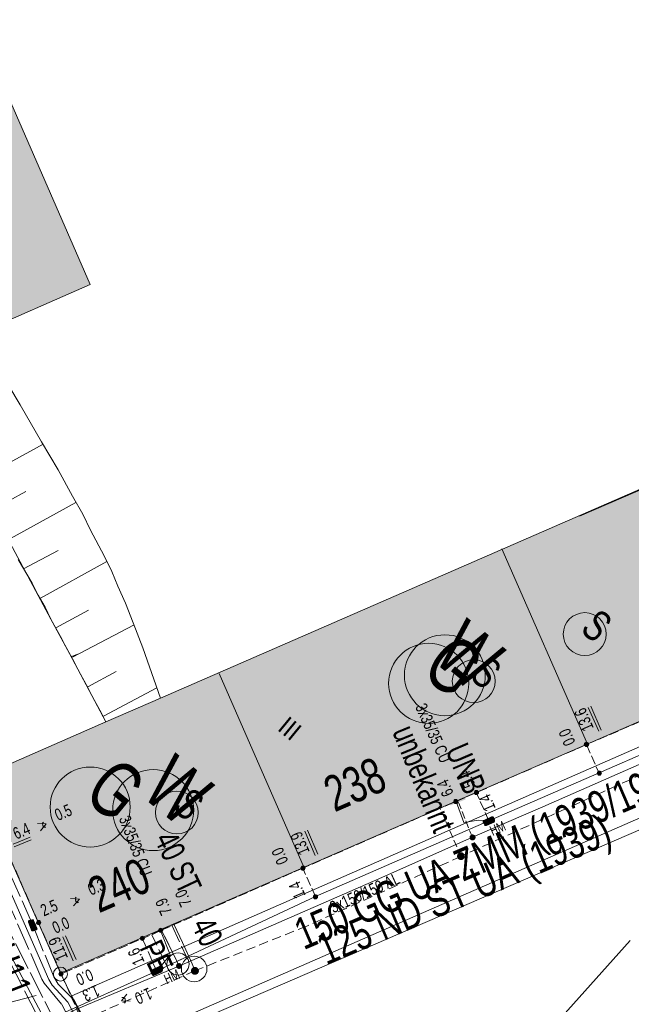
# Model space of a CAD drawing. Header units: metres. Extents: x -740 to 758, y -633 to 854.
# Tile 1008 of 1056: x 387 to 414, y 126 to 170. Entities that reach past the tile are written whole.
import ezdxf

# ---------------------------------------------------------------- set-up
doc = ezdxf.new("R2010")
doc.units = ezdxf.units.M
doc.header["$MEASUREMENT"] = 0
for name, pattern in [('1248_208', [1.456, 1.248, -0.208]), ('333_125', [0.4576, 0.3328, -0.1248]), ('416_125', [0.5408, 0.416, -0.1248]), ('416_208', [0.624, 0.416, -0.208]), ('416_416', [0.832, 0.416, -0.416]), ('832_208', [1.04, 0.832, -0.208])]:
    doc.linetypes.add(name, pattern=pattern)
for name, color, linetype in [('Gas.LOVION', 7, 'Continuous'), ('Gis.LOVION', 7, 'Continuous'), ('Grundkarte.LOVION', 7, 'Continuous'), ('Grundkarte_Text.LOVION', 7, 'Continuous'), ('Strom.LOVION', 7, 'Continuous'), ('StromBemass.LOVION', 7, 'Continuous'), ('Telko.LOVION', 7, 'Continuous'), ('Wasser.LOVION', 7, 'Continuous')]:
    doc.layers.add(name, color=color, linetype=linetype)
doc.styles.add('ERSTELLTER_STIL_1', font='arial.ttf')

msp = doc.modelspace()

# ---------------------------------------------------------------- hatches: boundary and pattern name
at = {"layer": 'Gas.LOVION', "linetype": 'Continuous', "lineweight": 13}
for points in [[(405.377, 134.154), (406.07, 134.473), (405.918, 134.813), (405.239, 134.51)], [(406.792, 132.075), (406.805, 132.093), (406.816, 132.112), (406.824, 132.133), (406.829, 132.154), (406.832, 132.176), (406.832, 132.197), (406.829, 132.219), (406.823, 132.24), (406.815, 132.261), (406.805, 132.28), (406.792, 132.297), (406.777, 132.313), (406.76, 132.327), (406.741, 132.339), (406.721, 132.348), (406.701, 132.355), (406.679, 132.359), (406.657, 132.36), (406.635, 132.359), (406.614, 132.354), (406.593, 132.348), (406.573, 132.338), (406.555, 132.326), (406.538, 132.312), (406.523, 132.296), (406.511, 132.279), (406.5, 132.259), (406.492, 132.239), (406.487, 132.218), (406.484, 132.196), (406.484, 132.174), (406.487, 132.153), (406.492, 132.132), (406.501, 132.111), (406.511, 132.092), (406.524, 132.074), (406.539, 132.059), (406.556, 132.045), (406.574, 132.033), (406.594, 132.024), (406.615, 132.017), (406.637, 132.013), (406.658, 132.012), (406.68, 132.013), (406.702, 132.017), (406.722, 132.024), (406.742, 132.034), (406.761, 132.045), (406.777, 132.059)], [(406.792, 132.075), (406.805, 132.092), (406.815, 132.111), (406.823, 132.132), (406.829, 132.153), (406.831, 132.175), (406.831, 132.196), (406.828, 132.218), (406.823, 132.239), (406.815, 132.259), (406.804, 132.278), (406.791, 132.296), (406.776, 132.312), (406.76, 132.326), (406.741, 132.337), (406.721, 132.347), (406.701, 132.353), (406.679, 132.357), (406.657, 132.359), (406.636, 132.357), (406.614, 132.353), (406.594, 132.346), (406.574, 132.337), (406.555, 132.325), (406.539, 132.311), (406.524, 132.295), (406.511, 132.277), (406.501, 132.258), (406.493, 132.238), (406.487, 132.217), (406.485, 132.195), (406.485, 132.173), (406.488, 132.152), (406.493, 132.131), (406.501, 132.11), (406.512, 132.091), (406.525, 132.074), (406.54, 132.058), (406.556, 132.044), (406.575, 132.032), (406.595, 132.023), (406.615, 132.017), (406.637, 132.013), (406.659, 132.011), (406.68, 132.013), (406.702, 132.017), (406.722, 132.024), (406.742, 132.033), (406.761, 132.045), (406.777, 132.059)], [(393.486, 128.957), (394.163, 129.289), (393.999, 129.613), (393.335, 129.297)], [(394.883, 126.939), (394.896, 126.957), (394.907, 126.977), (394.915, 126.997), (394.92, 127.019), (394.923, 127.04), (394.923, 127.062), (394.92, 127.084), (394.914, 127.106), (394.906, 127.126), (394.895, 127.145), (394.882, 127.163), (394.867, 127.179), (394.85, 127.193), (394.832, 127.205), (394.812, 127.214), (394.791, 127.221), (394.769, 127.225), (394.747, 127.226), (394.725, 127.225), (394.703, 127.221), (394.682, 127.214), (394.663, 127.204), (394.644, 127.192), (394.627, 127.178), (394.612, 127.162), (394.599, 127.144), (394.589, 127.125), (394.58, 127.105), (394.575, 127.083), (394.572, 127.061), (394.572, 127.039), (394.575, 127.017), (394.581, 126.996), (394.589, 126.976), (394.6, 126.956), (394.613, 126.939), (394.628, 126.923), (394.645, 126.909), (394.664, 126.897), (394.683, 126.887), (394.704, 126.881), (394.726, 126.877), (394.748, 126.875), (394.77, 126.877), (394.792, 126.881), (394.813, 126.888), (394.833, 126.897), (394.851, 126.909), (394.868, 126.923)], [(394.887, 126.939), (394.9, 126.957), (394.911, 126.976), (394.919, 126.997), (394.924, 127.018), (394.927, 127.04), (394.927, 127.062), (394.924, 127.084), (394.918, 127.105), (394.91, 127.125), (394.9, 127.144), (394.887, 127.162), (394.872, 127.178), (394.855, 127.192), (394.836, 127.204), (394.816, 127.213), (394.795, 127.22), (394.773, 127.224), (394.752, 127.225), (394.73, 127.224), (394.708, 127.22), (394.687, 127.213), (394.667, 127.203), (394.649, 127.192), (394.632, 127.177), (394.617, 127.161), (394.604, 127.144), (394.593, 127.124), (394.585, 127.104), (394.58, 127.082), (394.577, 127.061), (394.577, 127.039), (394.58, 127.017), (394.586, 126.996), (394.594, 126.975), (394.605, 126.956), (394.618, 126.938), (394.633, 126.922), (394.65, 126.908), (394.668, 126.896), (394.688, 126.887), (394.709, 126.88), (394.731, 126.876), (394.753, 126.875), (394.775, 126.877), (394.796, 126.881), (394.817, 126.888), (394.837, 126.897), (394.855, 126.909), (394.872, 126.923)]]:
    msp.add_hatch(color=7, dxfattribs=at).paths.add_polyline_path(points)
at = {"layer": 'Grundkarte.LOVION', "linetype": 'Continuous', "lineweight": 18}
for points in [[(377.872, 185.729), (370.801, 191.54), (365.979, 189.473), (381.502, 154.046), (382.155, 154.316), (385.017, 155.572), (390.063, 157.779)], [(384.897, 135.639), (388.733, 126.941), (424.113, 142.34), (420.455, 150.731), (420.134, 150.995), (393.203, 139.259), (390.766, 138.193)], [(411.963, 147.409), (420.191, 140.647), (424.105, 142.33), (420.301, 151.003)]]:
    msp.add_hatch(color=9, dxfattribs=at).paths.add_polyline_path(points)
at = {"layer": 'Strom.LOVION', "linetype": 'Continuous', "lineweight": 13}
for points in [[(405.94, 134.445), (406.909, 134.806), (406.828, 135.035), (405.845, 134.658)], [(407.799, 133.563), (408.139, 133.715), (408.166, 133.747), (408.16, 133.805), (408.119, 133.92), (408.087, 133.946), (408.028, 133.94), (407.689, 133.789), (407.649, 133.741), (407.652, 133.711), (407.722, 133.6), (407.709, 133.584), (407.741, 133.558)], [(387.678, 128.965), (387.526, 129.305), (387.51, 129.319), (387.507, 129.348), (387.449, 129.342), (387.335, 129.301), (387.321, 129.285), (387.292, 129.282), (387.298, 129.224), (387.436, 128.868), (387.468, 128.842), (387.527, 128.847), (387.641, 128.888), (387.681, 128.936)], [(392.716, 128.675), (393.699, 129.052), (393.604, 129.264), (392.637, 128.874)], [(392.91, 126.846), (393.263, 127.014), (393.302, 127.062), (393.299, 127.092), (393.229, 127.203), (393.213, 127.216), (393.21, 127.245), (393.152, 127.24), (392.812, 127.088), (392.772, 127.04), (392.775, 127.011), (392.791, 126.997), (392.832, 126.883), (392.88, 126.844)]]:
    msp.add_hatch(color=7, dxfattribs=at).paths.add_polyline_path(points)
at = {"layer": 'StromBemass.LOVION', "linetype": 'Continuous', "lineweight": 13}
for points in [[(412.352, 137.131), (412.359, 137.14), (412.365, 137.151), (412.369, 137.162), (412.372, 137.174), (412.373, 137.185), (412.373, 137.197), (412.372, 137.209), (412.369, 137.221), (412.364, 137.232), (412.359, 137.243), (412.351, 137.252), (412.343, 137.261), (412.334, 137.269), (412.324, 137.275), (412.313, 137.28), (412.302, 137.284), (412.29, 137.286), (412.278, 137.287), (412.266, 137.286), (412.254, 137.283), (412.243, 137.28), (412.232, 137.275), (412.222, 137.268), (412.213, 137.26), (412.204, 137.252), (412.197, 137.242), (412.192, 137.231), (412.187, 137.22), (412.184, 137.209), (412.183, 137.197), (412.183, 137.185), (412.184, 137.173), (412.188, 137.161), (412.192, 137.15), (412.198, 137.14), (412.205, 137.13), (412.213, 137.121), (412.222, 137.114), (412.232, 137.107), (412.243, 137.102), (412.255, 137.099), (412.267, 137.096), (412.278, 137.096), (412.29, 137.097), (412.302, 137.099), (412.314, 137.103), (412.324, 137.108), (412.334, 137.114), (412.344, 137.122)], [(412.353, 137.129), (412.36, 137.138), (412.366, 137.149), (412.37, 137.16), (412.373, 137.171), (412.374, 137.183), (412.374, 137.195), (412.373, 137.207), (412.37, 137.219), (412.365, 137.23), (412.36, 137.24), (412.353, 137.25), (412.344, 137.258), (412.335, 137.266), (412.325, 137.272), (412.314, 137.277), (412.303, 137.281), (412.291, 137.283), (412.279, 137.284), (412.267, 137.283), (412.256, 137.281), (412.244, 137.277), (412.233, 137.272), (412.223, 137.266), (412.214, 137.258), (412.206, 137.249), (412.199, 137.24), (412.193, 137.229), (412.189, 137.218), (412.186, 137.206), (412.185, 137.195), (412.185, 137.183), (412.186, 137.171), (412.189, 137.159), (412.194, 137.148), (412.199, 137.138), (412.206, 137.128), (412.215, 137.119), (412.224, 137.112), (412.234, 137.105), (412.245, 137.1), (412.256, 137.097), (412.268, 137.095), (412.28, 137.094), (412.292, 137.095), (412.303, 137.097), (412.315, 137.101), (412.326, 137.106), (412.336, 137.112), (412.345, 137.12)], [(412.356, 137.133), (412.363, 137.143), (412.369, 137.153), (412.373, 137.164), (412.376, 137.176), (412.378, 137.188), (412.378, 137.199), (412.376, 137.211), (412.373, 137.223), (412.369, 137.234), (412.363, 137.244), (412.356, 137.254), (412.348, 137.263), (412.338, 137.27), (412.328, 137.277), (412.318, 137.282), (412.306, 137.285), (412.294, 137.287), (412.283, 137.288), (412.271, 137.287), (412.259, 137.285), (412.248, 137.281), (412.237, 137.276), (412.227, 137.27), (412.218, 137.262), (412.21, 137.254), (412.203, 137.244), (412.197, 137.233), (412.192, 137.222), (412.19, 137.211), (412.188, 137.199), (412.188, 137.187), (412.19, 137.175), (412.193, 137.164), (412.197, 137.153), (412.203, 137.142), (412.21, 137.132), (412.218, 137.124), (412.227, 137.116), (412.237, 137.11), (412.248, 137.105), (412.26, 137.101), (412.271, 137.099), (412.283, 137.098), (412.295, 137.099), (412.307, 137.101), (412.318, 137.105), (412.329, 137.11), (412.339, 137.117), (412.348, 137.124)], [(412.929, 135.843), (412.936, 135.852), (412.941, 135.863), (412.945, 135.874), (412.948, 135.885), (412.95, 135.897), (412.95, 135.909), (412.948, 135.92), (412.945, 135.932), (412.941, 135.943), (412.935, 135.953), (412.928, 135.963), (412.92, 135.971), (412.911, 135.979), (412.901, 135.985), (412.89, 135.99), (412.879, 135.994), (412.867, 135.996), (412.856, 135.997), (412.844, 135.996), (412.832, 135.994), (412.821, 135.99), (412.81, 135.985), (412.8, 135.978), (412.791, 135.971), (412.783, 135.962), (412.776, 135.953), (412.77, 135.942), (412.766, 135.931), (412.763, 135.92), (412.762, 135.908), (412.762, 135.896), (412.763, 135.885), (412.766, 135.873), (412.771, 135.862), (412.776, 135.852), (412.783, 135.842), (412.792, 135.834), (412.801, 135.826), (412.811, 135.82), (412.821, 135.815), (412.833, 135.811), (412.844, 135.809), (412.856, 135.808), (412.868, 135.809), (412.88, 135.811), (412.891, 135.815), (412.901, 135.82), (412.911, 135.826), (412.921, 135.834)], [(407.425, 134.977), (407.432, 134.987), (407.437, 134.997), (407.441, 135.008), (407.444, 135.019), (407.446, 135.031), (407.446, 135.043), (407.444, 135.054), (407.441, 135.066), (407.437, 135.076), (407.431, 135.087), (407.424, 135.096), (407.416, 135.105), (407.407, 135.112), (407.397, 135.118), (407.387, 135.123), (407.376, 135.127), (407.364, 135.129), (407.352, 135.13), (407.341, 135.129), (407.329, 135.127), (407.318, 135.123), (407.308, 135.118), (407.298, 135.112), (407.289, 135.104), (407.281, 135.096), (407.274, 135.086), (407.268, 135.076), (407.264, 135.065), (407.261, 135.054), (407.26, 135.042), (407.26, 135.03), (407.261, 135.019), (407.264, 135.007), (407.268, 134.997), (407.274, 134.986), (407.281, 134.977), (407.289, 134.968), (407.298, 134.961), (407.308, 134.955), (407.319, 134.95), (407.33, 134.946), (407.341, 134.944), (407.353, 134.943), (407.365, 134.944), (407.376, 134.946), (407.387, 134.95), (407.398, 134.955), (407.408, 134.961), (407.417, 134.969)], [(406.499, 134.572), (406.505, 134.581), (406.511, 134.592), (406.515, 134.602), (406.518, 134.614), (406.52, 134.625), (406.52, 134.637), (406.518, 134.649), (406.515, 134.66), (406.511, 134.671), (406.505, 134.681), (406.498, 134.691), (406.49, 134.699), (406.481, 134.707), (406.471, 134.713), (406.461, 134.718), (406.45, 134.721), (406.438, 134.723), (406.426, 134.724), (406.415, 134.723), (406.403, 134.721), (406.392, 134.717), (406.381, 134.712), (406.372, 134.706), (406.363, 134.699), (406.355, 134.69), (406.348, 134.681), (406.342, 134.67), (406.338, 134.659), (406.335, 134.648), (406.334, 134.637), (406.334, 134.625), (406.335, 134.613), (406.338, 134.602), (406.342, 134.591), (406.348, 134.581), (406.355, 134.571), (406.363, 134.563), (406.372, 134.555), (406.382, 134.549), (406.393, 134.544), (406.404, 134.541), (406.415, 134.539), (406.427, 134.538), (406.439, 134.539), (406.45, 134.541), (406.461, 134.544), (406.472, 134.549), (406.482, 134.556), (406.491, 134.563)], [(406.499, 134.572), (406.505, 134.581), (406.511, 134.592), (406.515, 134.602), (406.518, 134.614), (406.52, 134.625), (406.52, 134.637), (406.518, 134.649), (406.515, 134.66), (406.511, 134.671), (406.505, 134.681), (406.498, 134.691), (406.49, 134.699), (406.481, 134.707), (406.471, 134.713), (406.461, 134.718), (406.45, 134.721), (406.438, 134.723), (406.426, 134.724), (406.415, 134.723), (406.403, 134.721), (406.392, 134.717), (406.381, 134.712), (406.372, 134.706), (406.363, 134.699), (406.355, 134.69), (406.348, 134.681), (406.342, 134.67), (406.338, 134.659), (406.335, 134.648), (406.334, 134.637), (406.334, 134.625), (406.335, 134.613), (406.338, 134.602), (406.342, 134.591), (406.348, 134.581), (406.355, 134.571), (406.363, 134.563), (406.372, 134.555), (406.382, 134.549), (406.393, 134.544), (406.404, 134.541), (406.415, 134.539), (406.427, 134.538), (406.439, 134.539), (406.45, 134.541), (406.461, 134.544), (406.472, 134.549), (406.482, 134.556), (406.491, 134.563)], [(407.984, 133.696), (407.991, 133.706), (407.997, 133.716), (408.001, 133.728), (408.004, 133.739), (408.006, 133.751), (408.006, 133.763), (408.004, 133.775), (408.001, 133.787), (407.997, 133.798), (407.991, 133.808), (407.984, 133.818), (407.976, 133.827), (407.966, 133.834), (407.956, 133.841), (407.945, 133.846), (407.934, 133.849), (407.922, 133.852), (407.91, 133.852), (407.898, 133.851), (407.886, 133.849), (407.875, 133.845), (407.864, 133.84), (407.854, 133.834), (407.845, 133.826), (407.837, 133.817), (407.83, 133.808), (407.824, 133.797), (407.82, 133.786), (407.817, 133.774), (407.815, 133.762), (407.815, 133.75), (407.817, 133.739), (407.82, 133.727), (407.824, 133.716), (407.83, 133.705), (407.837, 133.696), (407.845, 133.687), (407.855, 133.679), (407.865, 133.673), (407.876, 133.668), (407.887, 133.664), (407.899, 133.662), (407.911, 133.661), (407.923, 133.662), (407.934, 133.664), (407.946, 133.668), (407.957, 133.673), (407.967, 133.68), (407.976, 133.687)], [(399.657, 131.588), (399.664, 131.598), (399.67, 131.608), (399.674, 131.619), (399.677, 131.631), (399.679, 131.642), (399.679, 131.654), (399.677, 131.666), (399.674, 131.677), (399.67, 131.688), (399.664, 131.699), (399.657, 131.708), (399.649, 131.717), (399.64, 131.724), (399.63, 131.731), (399.619, 131.736), (399.608, 131.739), (399.596, 131.741), (399.585, 131.742), (399.573, 131.741), (399.561, 131.739), (399.55, 131.735), (399.539, 131.73), (399.529, 131.724), (399.52, 131.716), (399.512, 131.708), (399.505, 131.698), (399.5, 131.688), (399.495, 131.677), (399.492, 131.665), (399.491, 131.654), (399.491, 131.642), (399.493, 131.63), (399.496, 131.619), (399.5, 131.608), (399.506, 131.597), (399.513, 131.588), (399.521, 131.579), (399.53, 131.572), (399.54, 131.566), (399.55, 131.561), (399.562, 131.557), (399.573, 131.555), (399.585, 131.554), (399.597, 131.555), (399.608, 131.557), (399.62, 131.561), (399.63, 131.566), (399.64, 131.572), (399.649, 131.58)], [(399.657, 131.588), (399.664, 131.598), (399.67, 131.608), (399.674, 131.619), (399.677, 131.631), (399.679, 131.642), (399.679, 131.654), (399.677, 131.666), (399.674, 131.677), (399.67, 131.688), (399.664, 131.699), (399.657, 131.708), (399.649, 131.717), (399.64, 131.724), (399.63, 131.731), (399.619, 131.736), (399.608, 131.739), (399.596, 131.741), (399.585, 131.742), (399.573, 131.741), (399.561, 131.739), (399.55, 131.735), (399.539, 131.73), (399.529, 131.724), (399.52, 131.716), (399.512, 131.708), (399.505, 131.698), (399.5, 131.688), (399.495, 131.677), (399.492, 131.665), (399.491, 131.654), (399.491, 131.642), (399.493, 131.63), (399.496, 131.619), (399.5, 131.608), (399.506, 131.597), (399.513, 131.588), (399.521, 131.579), (399.53, 131.572), (399.54, 131.566), (399.55, 131.561), (399.562, 131.557), (399.573, 131.555), (399.585, 131.554), (399.597, 131.555), (399.608, 131.557), (399.62, 131.561), (399.63, 131.566), (399.64, 131.572), (399.649, 131.58)], [(399.662, 131.591), (399.669, 131.6), (399.674, 131.611), (399.679, 131.622), (399.681, 131.633), (399.683, 131.645), (399.683, 131.656), (399.681, 131.668), (399.678, 131.679), (399.674, 131.69), (399.668, 131.701), (399.661, 131.71), (399.653, 131.719), (399.644, 131.726), (399.634, 131.732), (399.624, 131.737), (399.612, 131.741), (399.601, 131.743), (399.589, 131.744), (399.577, 131.743), (399.566, 131.741), (399.555, 131.737), (399.544, 131.732), (399.534, 131.726), (399.525, 131.718), (399.517, 131.71), (399.51, 131.7), (399.505, 131.69), (399.5, 131.679), (399.498, 131.667), (399.496, 131.656), (399.496, 131.644), (399.498, 131.632), (399.501, 131.621), (399.505, 131.61), (399.511, 131.6), (399.518, 131.59), (399.526, 131.582), (399.535, 131.574), (399.545, 131.568), (399.555, 131.563), (399.567, 131.559), (399.578, 131.557), (399.59, 131.557), (399.602, 131.557), (399.613, 131.56), (399.624, 131.563), (399.635, 131.568), (399.645, 131.575), (399.654, 131.582)], [(400.219, 130.307), (400.225, 130.317), (400.231, 130.327), (400.235, 130.338), (400.238, 130.35), (400.24, 130.361), (400.24, 130.373), (400.238, 130.385), (400.235, 130.396), (400.231, 130.407), (400.225, 130.418), (400.218, 130.427), (400.21, 130.436), (400.201, 130.443), (400.191, 130.45), (400.18, 130.455), (400.169, 130.458), (400.157, 130.461), (400.145, 130.461), (400.133, 130.461), (400.122, 130.458), (400.111, 130.455), (400.1, 130.45), (400.09, 130.443), (400.081, 130.436), (400.073, 130.427), (400.066, 130.417), (400.06, 130.407), (400.056, 130.396), (400.053, 130.384), (400.051, 130.373), (400.051, 130.361), (400.053, 130.349), (400.056, 130.338), (400.06, 130.327), (400.066, 130.316), (400.073, 130.307), (400.081, 130.298), (400.09, 130.29), (400.1, 130.284), (400.111, 130.279), (400.122, 130.276), (400.134, 130.273), (400.146, 130.273), (400.158, 130.273), (400.169, 130.276), (400.181, 130.279), (400.191, 130.284), (400.201, 130.291), (400.21, 130.298)], [(387.555, 129.035), (387.561, 129.044), (387.567, 129.055), (387.572, 129.066), (387.574, 129.077), (387.576, 129.089), (387.576, 129.101), (387.574, 129.113), (387.571, 129.124), (387.567, 129.135), (387.561, 129.146), (387.554, 129.155), (387.546, 129.164), (387.537, 129.172), (387.527, 129.178), (387.516, 129.183), (387.505, 129.187), (387.493, 129.189), (387.481, 129.189), (387.469, 129.189), (387.458, 129.186), (387.446, 129.183), (387.436, 129.178), (387.426, 129.171), (387.417, 129.164), (387.408, 129.155), (387.401, 129.145), (387.396, 129.135), (387.391, 129.124), (387.389, 129.112), (387.387, 129.1), (387.387, 129.089), (387.389, 129.077), (387.392, 129.065), (387.396, 129.054), (387.402, 129.044), (387.409, 129.034), (387.417, 129.026), (387.426, 129.018), (387.436, 129.012), (387.447, 129.007), (387.458, 129.003), (387.47, 129.001), (387.482, 129), (387.494, 129.001), (387.505, 129.003), (387.517, 129.007), (387.527, 129.012), (387.537, 129.019), (387.546, 129.026)], [(387.828, 129.153), (387.835, 129.163), (387.841, 129.174), (387.845, 129.185), (387.848, 129.196), (387.85, 129.208), (387.85, 129.22), (387.848, 129.232), (387.845, 129.243), (387.841, 129.255), (387.835, 129.265), (387.828, 129.275), (387.82, 129.283), (387.81, 129.291), (387.8, 129.297), (387.789, 129.302), (387.778, 129.306), (387.766, 129.308), (387.754, 129.309), (387.742, 129.308), (387.731, 129.306), (387.719, 129.302), (387.709, 129.297), (387.698, 129.291), (387.689, 129.283), (387.681, 129.274), (387.674, 129.265), (387.668, 129.254), (387.664, 129.243), (387.661, 129.231), (387.66, 129.219), (387.66, 129.208), (387.661, 129.196), (387.664, 129.184), (387.669, 129.173), (387.674, 129.163), (387.682, 129.153), (387.69, 129.144), (387.699, 129.137), (387.709, 129.13), (387.72, 129.125), (387.731, 129.122), (387.743, 129.119), (387.755, 129.119), (387.767, 129.119), (387.779, 129.122), (387.79, 129.125), (387.801, 129.131), (387.811, 129.137), (387.82, 129.145)], [(393.286, 128.809), (393.293, 128.818), (393.299, 128.828), (393.303, 128.839), (393.306, 128.85), (393.307, 128.862), (393.307, 128.873), (393.306, 128.885), (393.303, 128.896), (393.298, 128.906), (393.293, 128.917), (393.286, 128.926), (393.278, 128.934), (393.269, 128.942), (393.259, 128.948), (393.249, 128.953), (393.238, 128.956), (393.226, 128.958), (393.215, 128.959), (393.203, 128.958), (393.192, 128.956), (393.181, 128.952), (393.171, 128.948), (393.161, 128.941), (393.152, 128.934), (393.144, 128.925), (393.137, 128.916), (393.132, 128.906), (393.128, 128.895), (393.125, 128.884), (393.123, 128.872), (393.123, 128.861), (393.125, 128.849), (393.128, 128.838), (393.132, 128.828), (393.138, 128.817), (393.144, 128.808), (393.152, 128.8), (393.161, 128.792), (393.171, 128.786), (393.182, 128.781), (393.193, 128.778), (393.204, 128.776), (393.216, 128.775), (393.227, 128.776), (393.238, 128.778), (393.249, 128.782), (393.26, 128.786), (393.27, 128.793), (393.278, 128.8)], [(393.286, 128.809), (393.293, 128.818), (393.299, 128.828), (393.303, 128.839), (393.306, 128.85), (393.307, 128.862), (393.307, 128.873), (393.306, 128.885), (393.303, 128.896), (393.298, 128.906), (393.293, 128.917), (393.286, 128.926), (393.278, 128.934), (393.269, 128.942), (393.259, 128.948), (393.249, 128.953), (393.238, 128.956), (393.226, 128.958), (393.215, 128.959), (393.203, 128.958), (393.192, 128.956), (393.181, 128.952), (393.171, 128.948), (393.161, 128.941), (393.152, 128.934), (393.144, 128.925), (393.137, 128.916), (393.132, 128.906), (393.128, 128.895), (393.125, 128.884), (393.123, 128.872), (393.123, 128.861), (393.125, 128.849), (393.128, 128.838), (393.132, 128.828), (393.138, 128.817), (393.144, 128.808), (393.152, 128.8), (393.161, 128.792), (393.171, 128.786), (393.182, 128.781), (393.193, 128.778), (393.204, 128.776), (393.216, 128.775), (393.227, 128.776), (393.238, 128.778), (393.249, 128.782), (393.26, 128.786), (393.27, 128.793), (393.278, 128.8)], [(392.464, 128.446), (392.471, 128.456), (392.477, 128.466), (392.481, 128.477), (392.484, 128.489), (392.485, 128.5), (392.485, 128.512), (392.484, 128.524), (392.481, 128.535), (392.476, 128.546), (392.471, 128.556), (392.464, 128.566), (392.456, 128.574), (392.447, 128.582), (392.437, 128.588), (392.426, 128.593), (392.415, 128.597), (392.403, 128.599), (392.391, 128.6), (392.38, 128.599), (392.368, 128.597), (392.357, 128.593), (392.346, 128.588), (392.336, 128.581), (392.327, 128.574), (392.319, 128.565), (392.313, 128.556), (392.307, 128.545), (392.303, 128.535), (392.3, 128.523), (392.298, 128.511), (392.298, 128.5), (392.3, 128.488), (392.303, 128.477), (392.307, 128.466), (392.313, 128.455), (392.32, 128.446), (392.328, 128.437), (392.337, 128.43), (392.347, 128.424), (392.358, 128.419), (392.369, 128.415), (392.38, 128.413), (392.392, 128.412), (392.404, 128.413), (392.415, 128.415), (392.427, 128.419), (392.437, 128.424), (392.447, 128.43), (392.456, 128.438)], [(388.826, 126.857), (388.833, 126.867), (388.839, 126.877), (388.843, 126.888), (388.846, 126.899), (388.847, 126.911), (388.847, 126.922), (388.845, 126.934), (388.843, 126.945), (388.838, 126.956), (388.833, 126.966), (388.826, 126.975), (388.818, 126.984), (388.809, 126.991), (388.799, 126.997), (388.788, 127.002), (388.777, 127.006), (388.766, 127.008), (388.754, 127.009), (388.743, 127.008), (388.731, 127.006), (388.72, 127.002), (388.71, 126.997), (388.7, 126.991), (388.691, 126.983), (388.683, 126.975), (388.676, 126.965), (388.671, 126.955), (388.667, 126.944), (388.664, 126.933), (388.662, 126.922), (388.662, 126.91), (388.664, 126.898), (388.667, 126.887), (388.671, 126.876), (388.677, 126.866), (388.684, 126.857), (388.691, 126.848), (388.7, 126.841), (388.71, 126.835), (388.721, 126.83), (388.732, 126.826), (388.743, 126.824), (388.755, 126.823), (388.767, 126.824), (388.778, 126.826), (388.789, 126.83), (388.799, 126.835), (388.809, 126.841), (388.818, 126.849)], [(388.826, 126.856), (388.833, 126.865), (388.838, 126.875), (388.842, 126.886), (388.845, 126.897), (388.847, 126.908), (388.847, 126.92), (388.845, 126.932), (388.842, 126.943), (388.838, 126.953), (388.832, 126.964), (388.825, 126.973), (388.818, 126.981), (388.809, 126.989), (388.799, 126.995), (388.788, 127), (388.777, 127.003), (388.766, 127.005), (388.754, 127.006), (388.743, 127.005), (388.732, 127.003), (388.721, 126.999), (388.71, 126.994), (388.7, 126.988), (388.691, 126.981), (388.684, 126.972), (388.677, 126.963), (388.671, 126.953), (388.667, 126.942), (388.664, 126.931), (388.663, 126.919), (388.663, 126.908), (388.664, 126.896), (388.667, 126.885), (388.672, 126.875), (388.677, 126.864), (388.684, 126.855), (388.692, 126.847), (388.701, 126.839), (388.711, 126.833), (388.721, 126.828), (388.732, 126.825), (388.743, 126.823), (388.755, 126.822), (388.767, 126.823), (388.778, 126.825), (388.789, 126.828), (388.799, 126.833), (388.809, 126.84), (388.818, 126.847)], [(388.827, 126.861), (388.834, 126.87), (388.84, 126.88), (388.844, 126.891), (388.847, 126.902), (388.848, 126.914), (388.848, 126.926), (388.847, 126.937), (388.844, 126.948), (388.84, 126.959), (388.834, 126.969), (388.827, 126.979), (388.819, 126.987), (388.81, 126.995), (388.8, 127.001), (388.79, 127.006), (388.779, 127.009), (388.767, 127.011), (388.756, 127.012), (388.744, 127.011), (388.733, 127.009), (388.722, 127.005), (388.711, 127), (388.701, 126.994), (388.692, 126.987), (388.684, 126.978), (388.678, 126.969), (388.672, 126.959), (388.668, 126.948), (388.665, 126.937), (388.664, 126.925), (388.664, 126.913), (388.665, 126.902), (388.668, 126.891), (388.672, 126.88), (388.678, 126.87), (388.685, 126.86), (388.693, 126.852), (388.702, 126.844), (388.712, 126.838), (388.722, 126.833), (388.733, 126.83), (388.745, 126.828), (388.756, 126.827), (388.768, 126.828), (388.779, 126.83), (388.79, 126.833), (388.801, 126.838), (388.811, 126.845), (388.82, 126.852)], [(393.103, 126.988), (393.11, 126.998), (393.115, 127.008), (393.119, 127.019), (393.122, 127.03), (393.124, 127.042), (393.124, 127.054), (393.122, 127.065), (393.119, 127.077), (393.115, 127.087), (393.109, 127.098), (393.102, 127.107), (393.094, 127.116), (393.085, 127.123), (393.075, 127.129), (393.065, 127.134), (393.054, 127.138), (393.042, 127.14), (393.031, 127.141), (393.019, 127.14), (393.007, 127.138), (392.996, 127.134), (392.986, 127.129), (392.976, 127.123), (392.967, 127.115), (392.959, 127.107), (392.952, 127.097), (392.947, 127.087), (392.942, 127.076), (392.939, 127.065), (392.938, 127.053), (392.938, 127.041), (392.94, 127.03), (392.943, 127.018), (392.947, 127.008), (392.953, 126.997), (392.959, 126.988), (392.967, 126.98), (392.976, 126.972), (392.986, 126.966), (392.997, 126.961), (393.008, 126.957), (393.02, 126.955), (393.031, 126.954), (393.043, 126.955), (393.054, 126.957), (393.065, 126.961), (393.076, 126.966), (393.086, 126.972), (393.095, 126.98)]]:
    msp.add_hatch(color=7, dxfattribs=at).paths.add_polyline_path(points)
at = {"layer": 'Wasser.LOVION', "linetype": 'Continuous', "lineweight": 13}
for points in [[(406.19, 134.455), (406.872, 134.729), (406.75, 135.071), (406.038, 134.795)], [(407.277, 132.941), (407.287, 132.955), (407.295, 132.969), (407.301, 132.985), (407.305, 133.001), (407.307, 133.018), (407.307, 133.034), (407.305, 133.051), (407.3, 133.067), (407.294, 133.082), (407.286, 133.097), (407.276, 133.11), (407.265, 133.122), (407.252, 133.133), (407.238, 133.142), (407.223, 133.149), (407.207, 133.154), (407.191, 133.157), (407.174, 133.158), (407.158, 133.157), (407.141, 133.154), (407.126, 133.148), (407.111, 133.141), (407.097, 133.132), (407.084, 133.122), (407.072, 133.109), (407.063, 133.096), (407.055, 133.081), (407.049, 133.066), (407.045, 133.05), (407.043, 133.033), (407.043, 133.017), (407.045, 133), (407.049, 132.984), (407.055, 132.969), (407.063, 132.954), (407.073, 132.941), (407.084, 132.929), (407.097, 132.918), (407.111, 132.909), (407.126, 132.902), (407.142, 132.897), (407.159, 132.894), (407.175, 132.893), (407.192, 132.894), (407.208, 132.897), (407.224, 132.903), (407.239, 132.91), (407.253, 132.919), (407.266, 132.929)], [(407.283, 132.941), (407.293, 132.954), (407.301, 132.969), (407.307, 132.985), (407.311, 133.001), (407.313, 133.017), (407.313, 133.034), (407.311, 133.051), (407.307, 133.067), (407.301, 133.082), (407.293, 133.097), (407.283, 133.11), (407.271, 133.122), (407.258, 133.133), (407.244, 133.142), (407.229, 133.149), (407.213, 133.154), (407.197, 133.157), (407.18, 133.158), (407.164, 133.157), (407.147, 133.154), (407.131, 133.148), (407.116, 133.141), (407.102, 133.132), (407.09, 133.122), (407.078, 133.11), (407.068, 133.096), (407.06, 133.081), (407.054, 133.066), (407.05, 133.05), (407.048, 133.033), (407.048, 133.016), (407.05, 133), (407.055, 132.984), (407.061, 132.968), (407.069, 132.954), (407.079, 132.94), (407.09, 132.928), (407.103, 132.918), (407.117, 132.909), (407.132, 132.902), (407.148, 132.897), (407.165, 132.893), (407.181, 132.892), (407.198, 132.894), (407.214, 132.897), (407.23, 132.902), (407.245, 132.909), (407.259, 132.918), (407.272, 132.929)], [(392.934, 128.711), (393.611, 129.043), (393.43, 129.38), (392.767, 129.064)], [(394.136, 127.186), (394.146, 127.2), (394.153, 127.214), (394.159, 127.229), (394.163, 127.245), (394.165, 127.261), (394.165, 127.278), (394.163, 127.294), (394.159, 127.31), (394.153, 127.325), (394.145, 127.339), (394.135, 127.352), (394.124, 127.364), (394.112, 127.375), (394.098, 127.383), (394.083, 127.39), (394.067, 127.395), (394.051, 127.398), (394.035, 127.399), (394.019, 127.398), (394.003, 127.395), (393.987, 127.39), (393.972, 127.383), (393.958, 127.374), (393.946, 127.364), (393.935, 127.352), (393.925, 127.338), (393.917, 127.324), (393.911, 127.309), (393.907, 127.293), (393.905, 127.277), (393.905, 127.26), (393.907, 127.244), (393.912, 127.228), (393.918, 127.213), (393.926, 127.199), (393.935, 127.186), (393.947, 127.174), (393.959, 127.163), (393.973, 127.155), (393.988, 127.148), (394.003, 127.143), (394.019, 127.14), (394.036, 127.139), (394.052, 127.14), (394.068, 127.143), (394.084, 127.148), (394.099, 127.155), (394.112, 127.164), (394.125, 127.174)], [(394.14, 127.185), (394.149, 127.198), (394.157, 127.212), (394.163, 127.228), (394.167, 127.244), (394.169, 127.26), (394.169, 127.276), (394.167, 127.292), (394.163, 127.308), (394.157, 127.323), (394.149, 127.338), (394.139, 127.351), (394.128, 127.363), (394.115, 127.373), (394.102, 127.382), (394.087, 127.389), (394.071, 127.394), (394.055, 127.397), (394.039, 127.398), (394.022, 127.397), (394.006, 127.394), (393.991, 127.389), (393.976, 127.382), (393.962, 127.373), (393.95, 127.362), (393.938, 127.35), (393.929, 127.337), (393.921, 127.323), (393.915, 127.307), (393.911, 127.292), (393.909, 127.275), (393.909, 127.259), (393.911, 127.243), (393.915, 127.227), (393.921, 127.212), (393.929, 127.197), (393.939, 127.184), (393.95, 127.172), (393.963, 127.162), (393.977, 127.153), (393.992, 127.146), (394.007, 127.141), (394.023, 127.138), (394.04, 127.137), (394.056, 127.138), (394.072, 127.142), (394.087, 127.147), (394.102, 127.154), (394.116, 127.162), (394.129, 127.173)]]:
    msp.add_hatch(color=7, dxfattribs=at).paths.add_polyline_path(points)

# ---------------------------------------------------------------- linework, layer by layer
at = {"layer": 'Gas.LOVION', "color": 5, "linetype": '416_208', "lineweight": 18}
msp.add_lwpolyline([(430.383, 142.599), (421.266, 138.811), (421.139, 138.754), (418.805, 137.684), (406.663, 132.181), (399.758, 129.053), (394.751, 127.056), (386.435, 123.391)], dxfattribs=at)
at = {"layer": 'Gas.LOVION', "color": 5, "linetype": '333_125', "lineweight": 18}
msp.add_lwpolyline([(406.663, 132.181), (405.73, 134.321)], dxfattribs=at)
at = {"layer": 'Gas.LOVION', "color": 5, "linetype": 'Continuous', "lineweight": 18}
msp.add_lwpolyline([(394.751, 127.056), (394.713, 127.141), (394.632, 127.37), (394.199, 128.317), (393.826, 129.108)], dxfattribs=at)
for centre, radius in [((405.215, 139.922), 1.794), ((390.06, 134.386), 1.791)]:
    msp.add_circle(centre, radius, dxfattribs=at)
at = {"layer": 'Gas.LOVION', "color": 7, "linetype": 'Continuous', "lineweight": 13}
msp.add_circle((394.714, 127.14), 0.573, dxfattribs=at)
at = {"layer": 'Gis.LOVION', "color": 44, "linetype": 'Continuous', "lineweight": 18}
for points in [[(408.495, 145.941), (412.321, 137.197)], [(395.83, 140.358), (399.636, 131.657)]]:
    msp.add_lwpolyline(points, dxfattribs=at)
at = {"layer": 'Grundkarte.LOVION', "color": 253, "linetype": 'Continuous', "lineweight": 18}
for points in [[(432.314, 140.985), (390.656, 122.991), (388.733, 126.941), (384.897, 135.639), (379.32, 142.808), (376.294, 148.364), (373.379, 153.99), (370.453, 159.734), (367.735, 165.468), (348.208, 210.109)], [(431.8, 141.407), (422.533, 137.339), (390.505, 123.331), (389.246, 125.927), (420.164, 139.501), (429.261, 143.494)], [(448.234, 110.562), (432.199, 103.171), (428.513, 101.57), (425.751, 100.502), (422.842, 99.715), (419.873, 99.247), (416.908, 99.046), (413.961, 99.26), (410.91, 99.937), (408.699, 100.785), (406.459, 101.926), (403.992, 103.576), (401.448, 105.721), (399.602, 107.669), (397.802, 110.064), (397.699, 110.202), (396.568, 112.101), (395.658, 113.549), (391.364, 121.494), (390.656, 122.991), (432.314, 140.985)]]:
    msp.add_lwpolyline(points, dxfattribs=at)
at = {"layer": 'Grundkarte.LOVION', "color": 8, "linetype": 'Continuous', "lineweight": 18}
for points in [[(377.872, 185.729), (390.063, 157.779), (385.017, 155.572), (382.155, 154.316), (381.502, 154.046), (365.979, 189.473), (370.801, 191.54)], [(420.455, 150.731), (424.113, 142.34), (388.733, 126.941), (384.897, 135.639), (390.766, 138.193), (393.203, 139.259), (420.134, 150.995)], [(411.963, 147.409), (420.301, 151.003), (424.105, 142.33), (420.191, 140.647)], [(386.833, 145.464), (387.469, 144.403), (387.728, 143.867), (388.046, 143.336), (388.305, 142.8), (388.737, 142.015), (388.921, 141.648), (389.352, 140.863), (389.536, 140.497), (389.967, 139.711), (390.151, 139.345), (390.582, 138.56), (390.766, 138.193)], [(389.493, 141.231), (389.238, 141.118)], [(448.234, 110.562), (432.199, 103.171), (428.513, 101.57), (425.751, 100.502), (422.842, 99.715), (419.873, 99.247), (416.908, 99.046), (413.961, 99.26), (410.91, 99.937), (408.699, 100.785), (406.459, 101.926), (403.992, 103.576), (401.448, 105.721), (399.602, 107.669), (397.802, 110.064), (397.699, 110.202), (396.568, 112.101), (395.658, 113.549), (391.364, 121.494), (390.656, 122.991), (432.314, 140.985), (390.656, 122.991), (388.733, 126.941), (384.897, 135.639)], [(384.897, 135.639), (388.733, 126.941), (390.656, 122.991), (391.364, 121.494), (434.853, 34.004), (398.717, 45.988), (394.019, 47.479), (368.093, 94.096)], [(384.897, 135.639), (388.733, 126.941), (390.656, 122.991), (391.364, 121.494), (434.853, 34.004), (398.717, 45.988), (394.019, 47.479), (368.093, 94.096)]]:
    msp.add_lwpolyline(points, dxfattribs=at)
at = {"layer": 'Grundkarte.LOVION', "color": 7, "linetype": 'Continuous', "lineweight": 13}
msp.add_lwpolyline([(390.766, 138.193), (389.136, 141.256), (388.305, 142.8), (385.997, 147.067), (384.81, 149.226), (383.909, 150.882), (382.155, 154.316), (385.017, 155.572), (386.925, 152.389), (387.884, 150.739), (388.628, 149.481), (389.275, 148.303), (389.738, 147.492), (390.073, 146.785), (390.688, 145.634), (391.023, 144.928), (391.294, 144.274), (391.635, 143.51), (391.987, 142.628), (392.421, 141.518), (393.203, 139.259)], close=True, dxfattribs=at)
for points in [[(384.924, 148.972), (387.954, 150.627)], [(385.641, 147.682), (387.185, 148.513)], [(386.364, 146.334), (389.42, 148.022)], [(387.081, 145.045), (388.625, 145.875)], [(387.83, 143.729), (390.802, 145.379)], [(388.521, 142.407), (389.981, 143.2)], [(389.271, 141.091), (392.025, 142.543)], [(389.961, 139.77), (391.224, 140.455)], [(390.652, 138.448), (393.04, 139.716)]]:
    msp.add_lwpolyline(points, dxfattribs=at)
at = {"layer": 'Grundkarte.LOVION', "color": 9, "linetype": 'Continuous', "lineweight": 18}
msp.add_circle((388.726, 126.908), 0.312, dxfattribs=at)
at = {"layer": 'Strom.LOVION', "color": 194, "linetype": '1248_208', "lineweight": 18}
for points in [[(347.386, 210.812), (349.206, 206.704), (357.541, 186.904), (362.232, 176.102), (367.551, 163.573), (372.44, 154.682), (378.346, 144.604), (381.851, 139.139), (383.156, 133.947), (388.496, 123.474), (394.838, 113.469)], [(348.157, 210.178), (349.588, 206.875), (358.294, 186.15), (362.844, 175.438), (367.819, 163.703), (373.088, 154.095), (379.254, 144.235), (382.305, 139.331), (384.076, 133.46), (389.253, 123.282), (395.437, 113.084)]]:
    msp.add_lwpolyline(points, dxfattribs=at)
at = {"layer": 'Strom.LOVION', "color": 150, "linetype": 'Continuous', "lineweight": 18}
for points in [[(349.153, 209.359), (350.127, 207.105), (352.531, 201.414), (358.849, 186.367), (361.518, 180.081), (363.516, 175.37), (365.702, 170.235), (368.355, 163.962), (372.273, 156.838), (373.605, 154.397), (379.755, 144.55), (382.857, 139.578), (384.374, 135.396), (388.213, 126.668), (388.356, 126.416), (389.067, 125.643), (390.03, 123.801), (390.688, 122.669), (394.129, 117.094), (394.604, 117.377)], [(389.018, 124.634), (388.777, 125.127), (392.755, 126.92), (393.039, 127.036), (393.235, 127.144), (400.145, 130.377), (407.912, 133.766), (420.188, 139.104), (423.675, 140.628), (425.674, 141.488), (425.298, 142.308)]]:
    msp.add_lwpolyline(points, dxfattribs=at)
at = {"layer": 'Strom.LOVION', "color": 1, "linetype": '1248_208', "lineweight": 18}
for points in [[(349.668, 208.937), (350.412, 207.221), (359.118, 186.497), (363.724, 175.657), (368.623, 164.092), (373.871, 154.556), (380.021, 144.709), (383.125, 139.707), (384.658, 135.512), (387.488, 129.095)], [(395.939, 113.399), (394.291, 116.341), (390.064, 123.155), (388.78, 125.556), (387.993, 126.499), (387.901, 126.682), (385.375, 132.42)], [(387.488, 129.095), (388.438, 126.779), (388.632, 126.458), (389.338, 125.744), (390.565, 123.47), (396.456, 113.701)]]:
    msp.add_lwpolyline(points, dxfattribs=at)
at = {"layer": 'Strom.LOVION', "color": 5, "linetype": 'Continuous', "lineweight": 18}
for points in [[(407.912, 133.766), (407.451, 133.795), (406.781, 133.7), (406.439, 134.627)], [(393.039, 127.036), (393.646, 127.776), (393.215, 128.857)]]:
    msp.add_lwpolyline(points, dxfattribs=at)
at = {"layer": 'Strom.LOVION', "color": 7, "linetype": 'Continuous', "lineweight": 13}
for points in [[(407.799, 133.563), (407.741, 133.558), (407.709, 133.584), (407.722, 133.6), (407.652, 133.711), (407.649, 133.741), (407.689, 133.789), (408.028, 133.94), (408.087, 133.946), (408.119, 133.92), (408.16, 133.805), (408.166, 133.747), (408.139, 133.715)], [(387.678, 128.965), (387.681, 128.936), (387.641, 128.888), (387.527, 128.847), (387.468, 128.842), (387.436, 128.868), (387.298, 129.224), (387.292, 129.282), (387.321, 129.285), (387.335, 129.301), (387.449, 129.342), (387.507, 129.348), (387.51, 129.319), (387.526, 129.305)], [(392.91, 126.846), (392.88, 126.844), (392.832, 126.883), (392.791, 126.997), (392.775, 127.011), (392.772, 127.04), (392.812, 127.088), (393.152, 127.24), (393.21, 127.245), (393.213, 127.216), (393.229, 127.203), (393.299, 127.092), (393.302, 127.062), (393.263, 127.014)]]:
    msp.add_lwpolyline(points, close=True, dxfattribs=at)
at = {"layer": 'Strom.LOVION', "color": 1, "linetype": 'Continuous', "lineweight": 18}
for centre, radius in [((412.199, 142.127), 0.96), ((407.232, 140.018), 0.959), ((393.942, 134.138), 0.958)]:
    msp.add_circle(centre, radius, dxfattribs=at)
at = {"layer": 'StromBemass.LOVION', "color": 7, "linetype": '416_125', "lineweight": 13}
for points in [[(424.681, 141.066), (424.145, 142.314), (419.652, 140.353), (412.278, 137.178), (399.578, 131.651)], [(412.278, 137.178), (412.846, 135.904)], [(407.912, 133.766), (407.344, 135.041)], [(399.578, 131.651), (393.215, 128.857), (388.765, 126.914), (387.743, 129.208), (386.182, 132.78), (385.375, 132.42)], [(400.145, 130.377), (399.578, 131.651)], [(387.488, 129.095), (387.743, 129.208)], [(393.039, 127.036), (392.392, 128.51)], [(388.765, 126.914), (389.431, 125.398), (389.642, 124.901), (392.98, 117.203), (394.652, 113.406), (394.763, 113.181), (394.898, 112.854), (396.513, 109.185), (396.646, 108.887), (398.228, 105.244), (399.105, 103.231), (399.351, 102.679), (400.568, 99.901)]]:
    msp.add_lwpolyline(points, dxfattribs=at)
at = {"layer": 'StromBemass.LOVION', "color": 7, "linetype": 'Continuous', "lineweight": 13}
for points in [[(412.94, 137.819), (412.48, 138.898)], [(412.825, 137.779), (412.352, 138.841)], [(387.707, 133.653), (388.094, 133.632), (387.843, 133.326)], [(387.968, 133.708), (387.928, 133.66), (387.94, 133.543), (388.02, 133.477), (388.079, 133.482)], [(400.128, 132.222), (399.668, 133.3)], [(400.255, 132.279), (399.795, 133.357)], [(386.616, 132.719), (387.368, 133.043)], [(386.657, 132.604), (387.425, 132.916)], [(389.174, 130.294), (389.576, 130.259), (389.309, 129.967)], [(389.434, 130.349), (389.421, 130.333), (389.408, 130.317), (389.411, 130.288), (389.397, 130.271), (389.413, 130.258), (389.4, 130.242), (389.403, 130.213), (389.419, 130.2), (389.406, 130.184), (389.502, 130.104), (389.516, 130.12), (389.532, 130.107)], [(389.299, 127.498), (388.839, 128.577)], [(389.427, 127.555), (388.953, 128.617)], [(391.855, 125.694), (391.468, 125.715), (391.706, 126.005)], [(391.597, 125.61), (391.637, 125.658), (391.622, 125.804), (391.558, 125.857), (391.499, 125.852), (391.483, 125.865)]]:
    msp.add_lwpolyline(points, dxfattribs=at)
for centre, radius in [((412.278, 137.191), 0.0954), ((412.28, 137.189), 0.0951), ((412.283, 137.193), 0.0949), ((412.856, 135.902), 0.0942), ((407.353, 135.036), 0.0932), ((406.427, 134.631), 0.0932), ((406.427, 134.631), 0.0932), ((407.91, 133.757), 0.0955), ((399.585, 131.648), 0.094), ((399.585, 131.648), 0.094), ((399.59, 131.65), 0.0935), ((400.146, 130.367), 0.0944), ((387.481, 129.095), 0.0946), ((387.755, 129.214), 0.0951), ((393.215, 128.867), 0.092), ((393.215, 128.867), 0.092), ((392.392, 128.506), 0.0937), ((388.755, 126.916), 0.0925), ((388.756, 126.919), 0.0926), ((388.755, 126.914), 0.092), ((393.031, 127.048), 0.093)]:
    msp.add_circle(centre, radius, dxfattribs=at)
at = {"layer": 'Telko.LOVION', "color": 1, "linetype": 'Continuous', "lineweight": 18}
msp.add_lwpolyline([(464.048, 114.93), (453.117, 110.803), (452.612, 110.679), (452.174, 110.474), (434.249, 103.667), (433.499, 103.476), (432.8, 103.215), (421.971, 100.62), (417.426, 99.939), (413.919, 99.995), (410.061, 100.608), (407.515, 101.408), (406.614, 101.852), (405.656, 102.128), (403.338, 103.468), (398.941, 107.323), (396.797, 109.759), (395.276, 111.709), (391.187, 118.92), (381.832, 136.463)], dxfattribs=at)
at = {"layer": 'Telko.LOVION', "color": 49, "linetype": 'Continuous', "lineweight": 18}
for points in [[(414.229, 128.414), (403.466, 116.367), (406.656, 107.472)], [(377.189, 126.359), (380.098, 123.968), (387.648, 125.948)]]:
    msp.add_lwpolyline(points, dxfattribs=at)
at = {"layer": 'Wasser.LOVION', "color": 150, "linetype": 'Continuous', "lineweight": 18}
for points in [[(386.758, 124.014), (389.423, 125.323), (394.036, 127.267), (402.979, 131.171), (407.172, 133.029), (410.318, 134.401), (419.458, 138.412), (420.379, 138.813), (420.817, 139.018)], [(394.036, 127.267), (393.941, 127.479), (393.258, 128.876)]]:
    msp.add_lwpolyline(points, dxfattribs=at)
at = {"layer": 'Wasser.LOVION', "color": 150, "linetype": '333_125', "lineweight": 18}
msp.add_lwpolyline([(407.172, 133.029), (406.546, 134.593)], dxfattribs=at)
at = {"layer": 'Wasser.LOVION', "color": 7, "linetype": '832_208', "lineweight": 13}
msp.add_lwpolyline([(392.82, 128.67), (393.709, 129.097), (394.379, 127.685), (393.49, 127.258)], close=True, dxfattribs=at)
at = {"layer": 'Wasser.LOVION', "color": 252, "linetype": '416_416', "lineweight": 18}
msp.add_lwpolyline([(393.941, 127.479), (393.258, 128.876)], dxfattribs=at)
at = {"layer": 'Wasser.LOVION', "color": 94, "linetype": 'Continuous', "lineweight": 18}
for centre, radius in [((405.94, 140.285), 1.81), ((392.883, 134.249), 1.813)]:
    msp.add_circle(centre, radius, dxfattribs=at)
at = {"layer": 'Wasser.LOVION', "color": 7, "linetype": 'Continuous', "lineweight": 13}
msp.add_circle((393.992, 127.358), 0.501, dxfattribs=at)

# ---------------------------------------------------------------- texts
at = {"layer": 'Gas.LOVION', "color": 5, "linetype": 'Continuous', "lineweight": 18, "attachment_point": 7, "style": 'ERSTELLTER_STIL_1'}
for s, insert, char_height, rotation in [('{\\A1;\\W0.71561x;G}', (404.787, 140.342), 2.48984, 320.584), ('{\\A1;\\W0.71557x;UNB}', (405.933, 136.928), 1.0671, 293.245), ('{\\A1;\\W0.71561x;G}', (389.65, 134.798), 2.48984, 320.584), ('{\\A1;\\W0.72099x;125 ND ST UA (1939)}', (400.797, 126.891), 1.4228, 23.2413), ('{\\A1;\\W0.71557x;40 ST}', (392.894, 132.95), 1.06712, 295.2445)]:
    msp.add_mtext(s, dxfattribs=dict(at, insert=insert, char_height=char_height, rotation=rotation))
at = {"layer": 'Grundkarte_Text.LOVION', "color": 7, "linetype": 'Continuous', "lineweight": 13, "insert": (398.403, 137.853), "char_height": 0.83073, "attachment_point": 7, "rotation": 320.5841, "style": 'ERSTELLTER_STIL_1'}
msp.add_mtext('{\\A1;\\W0.89450x;III}', dxfattribs=at)
at = {"layer": 'Grundkarte_Text.LOVION', "color": 8, "linetype": 'Continuous', "lineweight": 18, "attachment_point": 7, "style": 'ERSTELLTER_STIL_1'}
for s, insert, char_height, rotation in [('{\\A1;\\W0.71559x;238}', (401.008, 134.12), 1.60084, 23.5563), ('{\\A1;\\W0.71559x;240}', (390.458, 129.603), 1.60083, 23.5564)]:
    msp.add_mtext(s, dxfattribs=dict(at, insert=insert, char_height=char_height, rotation=rotation))
at = {"layer": 'Strom.LOVION', "color": 1, "linetype": 'Continuous', "lineweight": 18, "attachment_point": 7, "style": 'ERSTELLTER_STIL_1'}
for s, insert, char_height, rotation in [('{\\A1;\\W0.71557x;S}', (411.942, 142.25), 1.37442, 320.5841), ('{\\A1;\\W0.71557x;S}', (406.989, 140.155), 1.37442, 320.5841), ('{\\A1;\\W0.71560x;S}', (393.689, 134.259), 1.37445, 320.5828)]:
    msp.add_mtext(s, dxfattribs=dict(at, insert=insert, char_height=char_height, rotation=rotation))
at = {"layer": 'Strom.LOVION', "color": 5, "linetype": 'Continuous', "lineweight": 18, "attachment_point": 7, "style": 'ERSTELLTER_STIL_1'}
for s, insert, char_height, rotation in [('{\\A1;\\W0.71560x;3x35/35 CU}', (404.592, 138.867), 0.53353, 294.2469), ('{\\A1;\\W0.71559x;3x35/35 CU}', (391.328, 133.864), 0.53354, 291.2465)]:
    msp.add_mtext(s, dxfattribs=dict(at, insert=insert, char_height=char_height, rotation=rotation))
at = {"layer": 'Strom.LOVION', "color": 7, "linetype": 'Continuous', "lineweight": 13, "attachment_point": 7, "style": 'ERSTELLTER_STIL_1'}
for s, insert, char_height, rotation in [('{\\A1;\\W0.71569x;HM}', (408.079, 133.087), 0.44459, 24.2362), ('{\\A1;\\W0.71566x;HM}', (393.492, 126.445), 0.44461, 24.2423)]:
    msp.add_mtext(s, dxfattribs=dict(at, insert=insert, char_height=char_height, rotation=rotation))
at = {"layer": 'Strom.LOVION', "color": 150, "linetype": 'Continuous', "lineweight": 18, "insert": (400.953, 129.618), "char_height": 0.53354, "attachment_point": 7, "rotation": 24.2387, "style": 'ERSTELLTER_STIL_1'}
msp.add_mtext('{\\A1;\\W0.72205x;3x150/150 AL}', dxfattribs=at)
at = {"layer": 'StromBemass.LOVION', "color": 7, "linetype": 'Continuous', "lineweight": 13, "attachment_point": 7, "style": 'ERSTELLTER_STIL_1'}
for s, insert, char_height, rotation in [('{\\A1;\\W0.71561x;13.6}', (412.621, 137.927), 0.53352, 113.2385), ('{\\A1;\\W0.71561x;0.0}', (411.803, 137.275), 0.53352, 113.2385), ('{\\A1;\\W0.71555x;5.4}', (407.317, 135.388), 0.53357, 113.2363), ('{\\A1;\\W0.71562x;6.4}', (406.351, 134.997), 0.53352, 113.2385), ('{\\A1;\\W0.71559x;1.4}', (408.225, 134.336), 0.53352, 113.2385), ('{\\A1;\\W0.71559x;0.5}', (388.622, 133.749), 0.53356, 23.2425), ('{\\A1;\\W0.71559x;6.4}', (386.753, 132.917), 0.53356, 23.2425), ('{\\A1;\\W0.71554x;13.9}', (399.907, 132.384), 0.53357, 113.2363), ('{\\A1;\\W0.71562x;0.0}', (398.949, 131.954), 0.53352, 113.2385), ('{\\A1;\\W0.71562x;0.3}', (390.103, 130.407), 0.53353, 23.2376), ('{\\A1;\\W0.71555x;1.4}', (399.711, 130.43), 0.53357, 113.2363), ('{\\A1;\\W0.71562x;7.0}', (394.626, 130.07), 0.53352, 113.2385), ('{\\A1;\\W0.71562x;2.5}', (387.987, 129.475), 0.53353, 23.2376), ('{\\A1;\\W0.71561x;7.9}', (393.747, 129.687), 0.53352, 113.2385), ('{\\A1;\\W0.71562x;0.0}', (388.512, 128.7), 0.53353, 23.2373), ('{\\A1;\\W0.74391x;11.9}', (389.086, 127.642), 0.53357, 113.2363), ('{\\A1;\\W0.71561x;1.6}', (392.512, 127.455), 0.53352, 113.2385), ('{\\A1;\\W0.71559x;0.0}', (390.046, 127.165), 0.53354, 203.2494), ('{\\A1;\\W0.71559x;1.3}', (390.335, 126.449), 0.53354, 203.2494), ('{\\A1;\\W0.71559x;1.0}', (392.682, 126.324), 0.53354, 203.2494)]:
    msp.add_mtext(s, dxfattribs=dict(at, insert=insert, char_height=char_height, rotation=rotation))
at = {"layer": 'Wasser.LOVION', "color": 94, "linetype": 'Continuous', "lineweight": 18, "attachment_point": 7, "style": 'ERSTELLTER_STIL_1'}
for s, insert, char_height, rotation in [('{\\A1;\\W0.71561x;W}', (405.327, 140.975), 2.48984, 320.584), ('{\\A1;\\W0.71562x;W}', (392.278, 134.926), 2.48981, 320.5849)]:
    msp.add_mtext(s, dxfattribs=dict(at, insert=insert, char_height=char_height, rotation=rotation))
at = {"layer": 'Wasser.LOVION', "color": 150, "linetype": 'Continuous', "lineweight": 18, "attachment_point": 7, "style": 'ERSTELLTER_STIL_1'}
for s, insert, char_height, rotation in [('{\\A1;\\W0.71561x;unbekannt}', (403.558, 137.756), 1.06705, 292.2469), ('{\\A1;\\W0.71855x;150 GG UA ZMM (1939/1985)}', (399.787, 127.58), 1.42279, 23.2414), ('{\\A1;\\W0.71557x;40}', (394.557, 129.103), 1.06707, 295.2457), ('{\\A1;\\W0.71559x;PE}', (392.25, 128.086), 1.06708, 295.246)]:
    msp.add_mtext(s, dxfattribs=dict(at, insert=insert, char_height=char_height, rotation=rotation))
at = {"layer": 'Wasser.LOVION', "color": 7, "linetype": 'Continuous', "lineweight": 13, "insert": (385.461, 127.958), "char_height": 1.24496, "attachment_point": 7, "rotation": 291.2449, "style": 'ERSTELLTER_STIL_1'}
msp.add_mtext('{\\A1;\\W0.74576x;H11}', dxfattribs=at)

doc.saveas('drawing.dxf')
